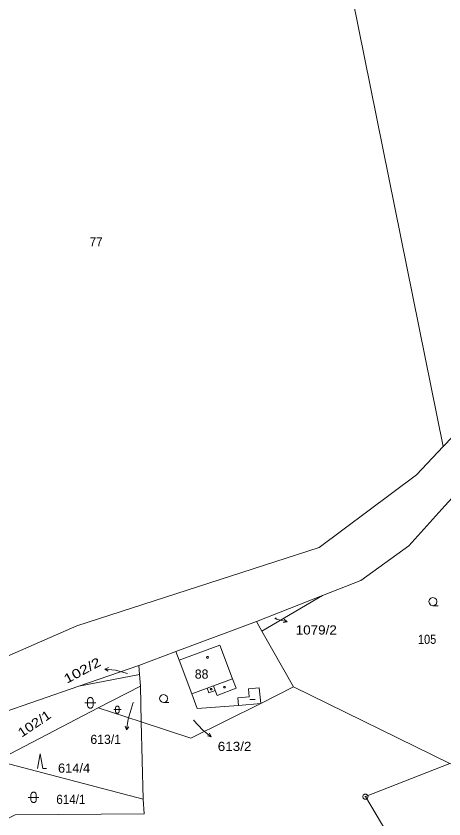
# Model space of a CAD drawing. Extents: x -687390 to -684106, y -954833 to -951648.
# Drawn here: x -687149.2 to -687069.7, y -952895.8 to -952746.6 of the extents above; entities that cross this region are included whole.
import ezdxf
from ezdxf.enums import TextEntityAlignment as Align

# ---------------------------------------------------------------- set-up
doc = ezdxf.new("R2010")
doc.units = 0
doc.header["$LTSCALE"] = 0.68
for name, color, linetype, lineweight in [('1', 7, 'Continuous', 13), ('3', 7, 'Continuous', 13), ('4', 7, 'Continuous', 13), ('5', 7, 'Continuous', 13), ('7', 7, 'Continuous', 13), ('8', 7, 'Continuous', 13)]:
    doc.layers.add(name, color=color, linetype=linetype, lineweight=lineweight)
doc.layers.add('2', color=7, linetype='Continuous')

msp = doc.modelspace()

# ---------------------------------------------------------------- linework, layer by layer
at = {"layer": '1'}
for p, q in [((-687069.88, -952826.59), (-687090.35, -952725.48)), ((-687069.88, -952826.59), (-687074.87, -952831.87)), ((-687085.18, -952851.46), (-687076.25, -952845.06)), ((-687103.56, -952860.86), (-687092.3, -952854.25)), ((-687104.58, -952859.06), (-687119.53, -952864.67)), ((-687119.53, -952864.67), (-687126.4, -952867.26)), ((-687118.93, -952866.29), (-687119.53, -952864.67)), ((-687126.4, -952867.26), (-687137.55, -952871.11)), ((-687118.93, -952866.29), (-687116.59, -952872.54)), ((-687126.28, -952868.93), (-687137.55, -952871.11)), ((-687137.55, -952871.11), (-687153.68, -952876.68)), ((-687125.97, -952877.72), (-687126.14, -952871.07)), ((-687068.64, -952885.43), (-687097.68, -952871.23)), ((-687116.59, -952872.54), (-687115.59, -952875.24)), ((-687116.79, -952880.76), (-687125.97, -952877.72))]:
    msp.add_line(p, q, dxfattribs=at)
for points in [[(-686986.33, -952740.23), (-687000.19, -952754.54), (-687069.88, -952826.59)], [(-687076.25, -952845.06), (-687069.6, -952837.58), (-687056.2, -952823.03)], [(-687200.44, -952881.52), (-687197.93, -952890.51), (-687173.78, -952875.55), (-687137.96, -952859.88), (-687092.93, -952845.31), (-687074.87, -952831.87)], [(-687069.27, -952916.95), (-687084.32, -952891.61), (-687068.64, -952885.43), (-687066.8, -952886.15), (-687057.45, -952877.97), (-687045.6, -952855.28), (-687030.92, -952833.92)], [(-687085.18, -952851.46), (-687092.3, -952854.25), (-687104.58, -952859.06)], [(-687097.68, -952871.23), (-687103.56, -952860.86), (-687104.58, -952859.06)], [(-687126.4, -952867.26), (-687126.28, -952868.93), (-687126.14, -952871.07)], [(-687150.35, -952883.63), (-687133.97, -952875.12), (-687126.14, -952871.07)], [(-687116.79, -952880.76), (-687103.79, -952874.33), (-687097.68, -952871.23)], [(-687115.59, -952875.24), (-687107.91, -952874.69), (-687103.79, -952874.33)], [(-687125.62, -952892.05), (-687125.97, -952877.72), (-687133.97, -952875.12)], [(-687152.65, -952884.86), (-687150.36, -952885.59), (-687125.62, -952892.05)], [(-687125.62, -952892.05), (-687125.46, -952894.83), (-687149.41, -952894.96), (-687172.21, -952906.71), (-687183.68, -952924.06)]]:
    msp.add_lwpolyline(points, dxfattribs=at)
at = {"layer": '3'}
for points in [[(-687071.78, -952856.13), (-687072.16, -952856.03), (-687072.43, -952855.76), (-687072.53, -952855.39), (-687072.43, -952855.02), (-687072.16, -952854.75), (-687071.79, -952854.65), (-687071.42, -952854.75), (-687071.15, -952855.02), (-687071.05, -952855.4), (-687071.15, -952855.78), (-687071.42, -952856.05), (-687071.8, -952856.15), (-687070.8, -952856.15)], [(-687121.82, -952874.12), (-687122.2, -952874.02), (-687122.47, -952873.75), (-687122.57, -952873.38), (-687122.47, -952873.01), (-687122.2, -952872.74), (-687121.83, -952872.64), (-687121.46, -952872.74), (-687121.19, -952873.01), (-687121.09, -952873.39), (-687121.19, -952873.77), (-687121.46, -952874.04), (-687121.84, -952874.14), (-687120.84, -952874.14)], [(-687136.44, -952874.18), (-687135.17, -952874.18), (-687134.44, -952874.18)], [(-687131.07, -952875.45), (-687130.219, -952875.45), (-687129.73, -952875.45)], [(-687145.252, -952886.37), (-687144.75, -952883.69), (-687144.248, -952886.37), (-687143.578, -952886.37)], [(-687146.99, -952891.75), (-687145.72, -952891.75), (-687144.99, -952891.75)]]:
    msp.add_lwpolyline(points, dxfattribs=at)
for points in [[(-687135.94, -952873.68), (-687135.84, -952873.39), (-687135.59, -952873.21), (-687135.28, -952873.21), (-687135.03, -952873.39), (-687134.93, -952873.68), (-687134.93, -952874.68), (-687135.03, -952874.97), (-687135.28, -952875.15), (-687135.59, -952875.15), (-687135.84, -952874.97), (-687135.94, -952874.68)], [(-687130.735, -952875.115), (-687130.668, -952874.921), (-687130.5, -952874.8), (-687130.293, -952874.8), (-687130.125, -952874.921), (-687130.058, -952875.115), (-687130.058, -952875.785), (-687130.125, -952875.979), (-687130.293, -952876.1), (-687130.5, -952876.1), (-687130.668, -952875.979), (-687130.735, -952875.785)], [(-687146.49, -952891.25), (-687146.39, -952890.96), (-687146.14, -952890.78), (-687145.83, -952890.78), (-687145.58, -952890.96), (-687145.48, -952891.25), (-687145.48, -952892.25), (-687145.58, -952892.54), (-687145.83, -952892.72), (-687146.14, -952892.72), (-687146.39, -952892.54), (-687146.49, -952892.25)]]:
    msp.add_lwpolyline(points, close=True, dxfattribs=at)
at = {"layer": '4'}
for p, q in [((-687111.4, -952863.46), (-687118.93, -952866.29)), ((-687113.75, -952871.47), (-687113.43, -952872.32)), ((-687106.04, -952871.58), (-687104.04, -952871.4)), ((-687105.91, -952873.07), (-687106.04, -952871.58)), ((-687104.04, -952871.4), (-687103.79, -952874.33)), ((-687112.23, -952871.87), (-687113.43, -952872.32)), ((-687108.04, -952873.25), (-687105.91, -952873.07)), ((-687107.91, -952874.69), (-687108.04, -952873.25))]:
    msp.add_line(p, q, dxfattribs=at)
for points in [[(-687111.4, -952863.46), (-687109.04, -952869.71), (-687108.36, -952871.48), (-687111.87, -952872.81)], [(-687109.04, -952869.71), (-687112.55, -952871.01), (-687113.75, -952871.47), (-687116.59, -952872.54)], [(-687111.87, -952872.81), (-687112.23, -952871.87), (-687112.55, -952871.01)]]:
    msp.add_lwpolyline(points, dxfattribs=at)
at = {"layer": '5'}
msp.add_line((-687105.8, -952873.54), (-687104.8, -952873.54), dxfattribs=at)
for points in [[(-687113.59, -952865.58), (-687113.5, -952865.73), (-687113.59, -952865.88), (-687113.77, -952865.88), (-687113.86, -952865.73), (-687113.77, -952865.58)], [(-687112.88, -952871.5), (-687112.79, -952871.65), (-687112.88, -952871.8), (-687113.06, -952871.8), (-687113.15, -952871.65), (-687113.06, -952871.5)], [(-687110.41, -952871.13), (-687110.32, -952871.28), (-687110.41, -952871.43), (-687110.59, -952871.43), (-687110.68, -952871.28), (-687110.59, -952871.13)]]:
    msp.add_lwpolyline(points, close=True, dxfattribs=at)
at = {"layer": '7'}
for p, q in [((-687101.17, -952858.47), (-687100.83, -952858.62)), ((-687098.889, -952859.143), (-687100.83, -952858.62)), ((-687132.766, -952867.906), (-687130.77, -952868.14)), ((-687128.53, -952868.74), (-687130.77, -952868.14)), ((-687127.48, -952874.14), (-687128.41, -952877.24)), ((-687128.706, -952879.228), (-687128.41, -952877.24)), ((-687116.24, -952877.4), (-687114.53, -952879.24)), ((-687112.965, -952880.501), (-687114.53, -952879.24))]:
    msp.add_line(p, q, dxfattribs=at)
for points in [[(-687099.449, -952858.645), (-687098.889, -952859.143), (-687099.623, -952859.292)], [(-687132.14, -952868.317), (-687132.766, -952867.906), (-687132.062, -952867.651)], [(-687128.276, -952878.615), (-687128.706, -952879.228), (-687128.938, -952878.516)], [(-687113.276, -952879.82), (-687112.965, -952880.501), (-687113.697, -952880.342)]]:
    msp.add_lwpolyline(points, dxfattribs=at)
at = {"layer": '8'}
msp.add_line((-687084.44, -952891.61), (-687084.2, -952891.61), dxfattribs=at)
msp.add_lwpolyline([(-687084.17, -952891.13), (-687083.92, -952891.31), (-687083.82, -952891.6), (-687083.92, -952891.89), (-687084.17, -952892.07), (-687084.48, -952892.07), (-687084.73, -952891.89), (-687084.83, -952891.6), (-687084.73, -952891.31), (-687084.48, -952891.13)], close=True, dxfattribs=at)

# ---------------------------------------------------------------- texts
at = {"layer": '2'}
for s, height, width, p in [('77', 1.7, 0.95, (-687135.565, -952789.43)), ('1079/2', 0.1, 1.1, (-687101.124, -952858.47)), ('105', 1.7, 0.9, (-687074.575, -952863.24)), ('102/2', 0.1, 1.15, (-687128.484, -952868.74)), ('613/2', 0.1, 1.1, (-687116.198, -952877.4)), ('614/4', 1.7, 1.05, (-687141.446, -952887.16)), ('614/1', 1.7, 0.95, (-687141.756, -952892.97))]:
    msp.add_text(s, height=height, dxfattribs=dict(at, width=width)).set_placement(p)
for s, height, p in [('88', 1.7, (-687116.025, -952869.7)), ('613/1', 0.1, (-687127.438, -952874.14))]:
    msp.add_text(s, height=height, dxfattribs=at).set_placement(p)
at = {"layer": '2', "width": 1.2}
msp.add_text('102/1', height=1.7, rotation=34.091, dxfattribs=at).set_placement((-687148.19, -952880.68))
at = {"layer": '7', "width": 1.1}
for s, p in [('1079/2', (-687097.285, -952861.5)), ('613/2', (-687111.766, -952883.13))]:
    msp.add_text(s, height=1.7, dxfattribs=at).set_placement(p)
at = {"layer": '7', "width": 1.3}
msp.add_text('102/2', height=1.7, rotation=28.132, dxfattribs=at).set_placement((-687133.279, -952867.176), align=Align.RIGHT)
at = {"layer": '7'}
msp.add_text('613/1', height=1.7, dxfattribs=at).set_placement((-687129.736, -952881.82), align=Align.RIGHT)

doc.saveas('drawing.dxf')
